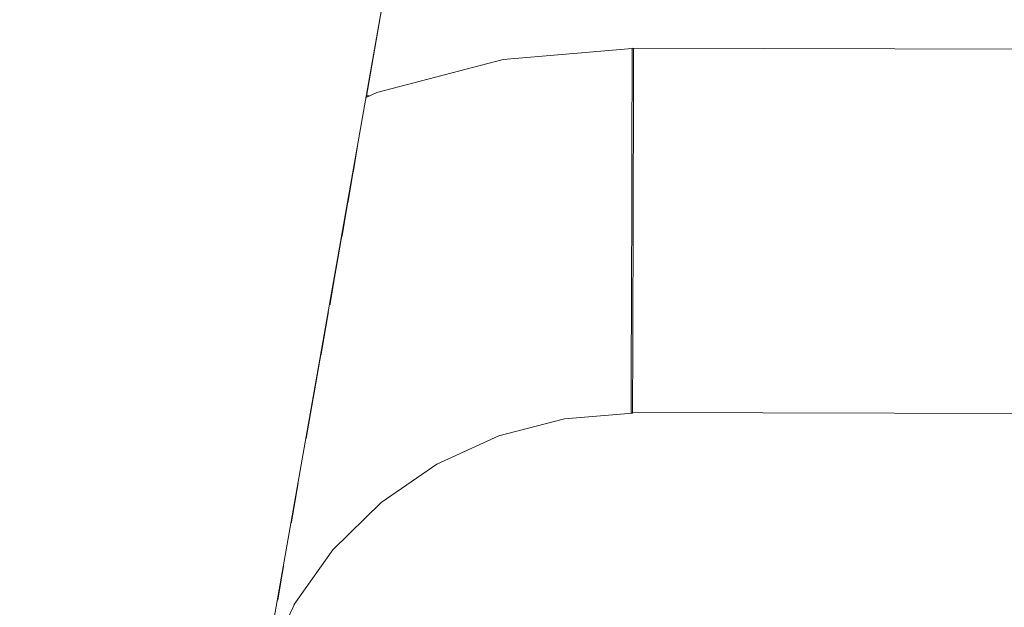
# Model space of a CAD drawing. Header units: millimetres. Extents: x -30280 to 309309, y -17460 to 4378.
# Tile 304 of 656: x 121976 to 122019, y -11042 to -11016. Entities that reach past the tile are written whole.
import ezdxf

# ---------------------------------------------------------------- set-up
doc = ezdxf.new("R2010")
doc.units = ezdxf.units.MM
doc.header["$MEASUREMENT"] = 0
doc.linetypes.add('Wipeout_Contour', pattern=[1000, 0, -1000])
doc.layers.add('P1_PLANTA PRIMERA_3_Nuevo_08_E_Envans secs', color=7, linetype='Continuous')
doc.layers.add('P1_PLANTA PRIMERA_3_Nuevo_09_EI_Mobiliari general', color=7, linetype='Continuous')
doc.layers.add('P1_PLANTA PRIMERA_3_Nuevo_09_EI_Mobiliari general_Pluma_Nº__1', color=7, linetype='Continuous', lineweight=5)

msp = doc.modelspace()

# ---------------------------------------------------------------- wipeouts: each hides what was drawn before it
at = {"color": 254, "linetype": 'Wipeout_Contour', "lineweight": 0, "ltscale": 744380.35708}
msp.add_wipeout([(125602.392, -8989.05), (119928.08, -8989.05), (119928.08, -9336.05), (125456.836, -9336.05), (125456.836, -11434.05), (125602.392, -11434.05)], dxfattribs=at).dxf.layer = 'P1_PLANTA PRIMERA_3_Nuevo_08_E_Envans secs'

# ---------------------------------------------------------------- next in the draw order: wipeouts: each hides what was drawn before it
at = {"color": 254, "linetype": 'Wipeout_Contour', "lineweight": 0, "ltscale": 13224043.01546531}
msp.add_wipeout([(124316.836, -9376.05), (119928.079, -9376.05), (119928.079, -11281.741), (119970.612, -11044.193), (119971.249, -11041.854), (119975.179, -11019.562), (119953.583, -11019.562), (119953.583, -10963.994), (119967.219, -10537.884), (120389.947, -10537.884), (120403.511, -10963.994), (120403.583, -11019.562), (120381.987, -11019.562), (120385.917, -11041.854), (120386.554, -11044.193), (120428.583, -11278.93), (120470.612, -11044.193), (120471.249, -11041.854), (120475.179, -11019.562), (120453.583, -11019.562), (120453.583, -10963.994), (120467.219, -10537.884), (120889.947, -10537.884), (120903.511, -10963.994), (120903.583, -11019.562), (120881.987, -11019.562), (120885.917, -11041.854), (120886.554, -11044.193), (120928.583, -11278.93), (120970.612, -11044.193), (120971.249, -11041.854), (120975.179, -11019.562), (120953.583, -11019.562), (120953.583, -10963.994), (120967.219, -10537.884), (121389.947, -10537.884), (121403.511, -10963.994), (121403.583, -11019.562), (121381.987, -11019.562), (121385.917, -11041.854), (121386.554, -11044.193), (121428.583, -11278.93), (121470.612, -11044.193), (121471.249, -11041.854), (121475.179, -11019.562), (121453.583, -11019.562), (121453.583, -10963.994), (121467.219, -10537.884), (121889.947, -10537.884), (121903.511, -10963.994), (121903.583, -11019.562), (121881.987, -11019.562), (121885.917, -11041.854), (121886.554, -11044.193), (121928.583, -11278.93), (121970.612, -11044.193), (121971.249, -11041.854), (121975.179, -11019.562), (121953.583, -11019.562), (121953.583, -10963.994), (121967.219, -10537.884), (122389.947, -10537.884), (122403.511, -10963.994), (122403.583, -11019.562), (122381.987, -11019.563), (122385.917, -11041.854), (122386.554, -11044.193), (122428.583, -11278.93), (122470.612, -11044.193), (122471.249, -11041.854), (122475.179, -11019.562), (122453.583, -11019.562), (122453.583, -10963.994), (122467.219, -10537.884), (122889.947, -10537.884), (122903.511, -10963.994), (122903.583, -11019.562), (122881.987, -11019.563), (122885.917, -11041.854), (122886.554, -11044.193), (122928.583, -11278.93), (122970.612, -11044.193), (122971.249, -11041.854), (122975.179, -11019.562), (122953.583, -11019.562), (122953.583, -10963.994), (122967.219, -10537.884), (123389.947, -10537.884), (123403.511, -10963.994), (123403.583, -11019.562), (123381.987, -11019.563), (123385.917, -11041.854), (123386.554, -11044.193), (123428.583, -11278.93), (123470.612, -11044.193), (123471.249, -11041.854), (123475.179, -11019.562), (123453.583, -11019.562), (123453.583, -10963.994), (123467.219, -10537.884), (123889.947, -10537.884), (123903.511, -10963.994), (123903.583, -11019.562), (123881.987, -11019.563), (123885.917, -11041.854), (123886.554, -11044.193), (123947.763, -11386.05), (124316.836, -11386.05)], dxfattribs=at).dxf.layer = 'P1_PLANTA PRIMERA_3_Nuevo_08_E_Envans secs'

# ---------------------------------------------------------------- next in the draw order: wipeouts: each hides what was drawn before it
at = {"color": 254, "linetype": 'Wipeout_Contour', "lineweight": 0, "ltscale": 2944151.951353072}
msp.add_wipeout([(121987.027, -11044.513), (121937.203, -11327.075), (121947.763, -11386.05), (122409.403, -11386.05), (122419.963, -11327.075), (122370.139, -11044.513), (122368.82, -11041.556), (122367.16, -11039.226), (122365.043, -11037.146), (122362.59, -11035.46), (122359.878, -11034.221), (122356.987, -11033.465), (122354.008, -11033.216), (122185.095, -11033.659), (122178.583, -11033.677), (122172.071, -11033.695), (122003.159, -11033.195), (122000.179, -11033.465), (121997.288, -11034.221), (121994.576, -11035.46), (121992.123, -11037.146), (121990.006, -11039.226), (121988.346, -11041.556), (121987.138, -11044.105)], dxfattribs=at).dxf.layer = 'P1_PLANTA PRIMERA_3_Nuevo_08_E_Envans secs'
at = {"color": 254, "linetype": 'Wipeout_Contour', "lineweight": 0, "ltscale": 1224728.442169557}
msp.add_wipeout([(121953.583, -10983.748), (121953.583, -11019.295), (121975.227, -11019.295), (121977.292, -11007.583), (121978.784, -11002.016), (121981.223, -10996.794), (121984.533, -10992.075), (121988.614, -10988.004), (121993.34, -10984.706), (121995.405, -10983.748)], dxfattribs=at).dxf.layer = 'P1_PLANTA PRIMERA_3_Nuevo_09_EI_Mobiliari general'
at = {"color": 254, "linetype": 'Wipeout_Contour', "lineweight": 0, "ltscale": 367465.587247}
msp.add_wipeout([(121991.085, -11021.495), (121990.881, -11022.652), (121992.525, -11021.901)], dxfattribs=at).dxf.layer = 'P1_PLANTA PRIMERA_3_Nuevo_09_EI_Mobiliari general'

# ---------------------------------------------------------------- next in the draw order: wipeouts: each hides what was drawn before it
at = {"color": 254, "linetype": 'Wipeout_Contour', "lineweight": 0, "ltscale": 3434849.516485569}
msp.add_wipeout([(121991.473, -11019.295), (121997.48, -11017.694), (122003.14, -11017.221), (122178.583, -11017.677), (122354.026, -11017.194), (122359.686, -11017.694), (122365.236, -11019.146), (122364.118, -11010.361), (122363.349, -11007.494), (122362.092, -11004.803), (122360.387, -11002.372), (122358.285, -11000.276), (122355.85, -10998.576), (122353.157, -10997.327), (122350.287, -10996.565), (122347.328, -10996.314), (122191.775, -10996.726), (122178.583, -10996.763), (122165.392, -10996.8), (122009.838, -10996.292), (122006.879, -10996.565), (122004.009, -10997.327), (122001.316, -10998.576), (121998.881, -11000.276), (121996.779, -11002.372), (121995.074, -11004.803), (121993.818, -11007.494), (121993.049, -11010.362)], dxfattribs=at).dxf.layer = 'P1_PLANTA PRIMERA_3_Nuevo_09_EI_Mobiliari general'
at = {"color": 254, "linetype": 'Wipeout_Contour', "lineweight": 0, "ltscale": 489867.469666}
msp.add_wipeout([(121928.583, -11329.894), (121985.17, -11008.972), (121983.802, -11008.731), (121928.583, -11321.894)], dxfattribs=at).dxf.layer = 'P1_PLANTA PRIMERA_3_Nuevo_09_EI_Mobiliari general'
at = {"color": 254, "linetype": 'Wipeout_Contour', "lineweight": 0, "ltscale": 489954.898489}
msp.add_wipeout([(121990.881, -11022.652), (121990.644, -11023.998), (121992.861, -11022.985), (121992.525, -11021.901)], dxfattribs=at).dxf.layer = 'P1_PLANTA PRIMERA_3_Nuevo_09_EI_Mobiliari general'
at = {"color": 254, "linetype": 'Wipeout_Contour', "lineweight": 0, "ltscale": 367460.67697}
msp.add_wipeout([(121987.833, -11039.938), (121987.56, -11041.49), (121989.279, -11039.077)], dxfattribs=at).dxf.layer = 'P1_PLANTA PRIMERA_3_Nuevo_09_EI_Mobiliari general'

# ---------------------------------------------------------------- next in the draw order: wipeouts: each hides what was drawn before it
at = {"color": 254, "linetype": 'Wipeout_Contour', "lineweight": 0, "ltscale": 489872.360078}
msp.add_wipeout([(121929.994, -11329.894), (121986.538, -11009.214), (121985.17, -11008.972), (121928.583, -11329.894)], dxfattribs=at).dxf.layer = 'P1_PLANTA PRIMERA_3_Nuevo_09_EI_Mobiliari general'
at = {"color": 254, "linetype": 'Wipeout_Contour', "lineweight": 0, "ltscale": 367492.694332}
msp.add_wipeout([(122003.14, -11017.343), (121997.46, -11017.818), (122003.14, -11017.704)], dxfattribs=at).dxf.layer = 'P1_PLANTA PRIMERA_3_Nuevo_09_EI_Mobiliari general'
at = {"color": 254, "linetype": 'Wipeout_Contour', "lineweight": 0, "ltscale": 367476.287614}
msp.add_wipeout([(121997.48, -11018.177), (121991.93, -11019.628), (121997.542, -11018.761)], dxfattribs=at).dxf.layer = 'P1_PLANTA PRIMERA_3_Nuevo_09_EI_Mobiliari general'

# ---------------------------------------------------------------- next in the draw order: wipeouts: each hides what was drawn before it
at = {"color": 254, "linetype": 'Wipeout_Contour', "lineweight": 0, "ltscale": 489877.852942}
msp.add_wipeout([(121931.361, -11329.894), (121987.865, -11009.447), (121986.538, -11009.214), (121929.994, -11329.894)], dxfattribs=at).dxf.layer = 'P1_PLANTA PRIMERA_3_Nuevo_09_EI_Mobiliari general'
at = {"color": 254, "linetype": 'Wipeout_Contour', "lineweight": 0, "ltscale": 367674.076625}
msp.add_wipeout([(122003.14, -11017.677), (122178.583, -11018.159), (122003.14, -11017.316)], dxfattribs=at).dxf.layer = 'P1_PLANTA PRIMERA_3_Nuevo_09_EI_Mobiliari general'
at = {"color": 254, "linetype": 'Wipeout_Contour', "lineweight": 0, "ltscale": 367476.767146}
msp.add_wipeout([(121997.542, -11018.761), (121992.053, -11020.196), (121997.643, -11019.552)], dxfattribs=at).dxf.layer = 'P1_PLANTA PRIMERA_3_Nuevo_09_EI_Mobiliari general'

# ---------------------------------------------------------------- next in the draw order: linework, layer by layer
at = {"layer": 'P1_PLANTA PRIMERA_3_Nuevo_09_EI_Mobiliari general_Pluma_Nº__1', "color": 7, "linetype": 'Continuous', "lineweight": 5}
for p, q in [((121997.48, -11017.694), (122003.14, -11017.221)), ((122003.14, -11017.194), (122003.14, -11017.316)), ((122003.14, -11017.194), (122185.139, -11017.695)), ((122003.14, -11017.316), (122003.14, -11017.677)), ((122003.202, -11017.216), (122003.203, -11017.316)), ((122003.203, -11017.316), (122003.202, -11017.677)), ((122003.14, -11017.677), (122003.139, -11018.266)), ((122003.202, -11017.677), (122003.201, -11018.266)), ((122003.139, -11018.266), (122003.137, -11019.066)), ((122003.201, -11018.266), (122003.2, -11019.066))]:
    msp.add_line(p, q, dxfattribs=at)

# ---------------------------------------------------------------- next in the draw order: wipeouts: each hides what was drawn before it
at = {"color": 254, "linetype": 'Wipeout_Contour', "lineweight": 0, "ltscale": 367477.450664}
msp.add_wipeout([(121997.643, -11019.552), (121992.253, -11020.961), (121997.78, -11020.527)], dxfattribs=at).dxf.layer = 'P1_PLANTA PRIMERA_3_Nuevo_09_EI_Mobiliari general'

# ---------------------------------------------------------------- next in the draw order: wipeouts: each hides what was drawn before it
at = {"color": 254, "linetype": 'Wipeout_Contour', "lineweight": 0, "ltscale": 489968.580588}
msp.add_wipeout([(121997.78, -11020.527), (121992.525, -11021.901), (121992.861, -11022.985), (121997.949, -11021.654)], dxfattribs=at).dxf.layer = 'P1_PLANTA PRIMERA_3_Nuevo_09_EI_Mobiliari general'

# ---------------------------------------------------------------- next in the draw order: wipeouts: each hides what was drawn before it
at = {"color": 254, "linetype": 'Wipeout_Contour', "lineweight": 0, "ltscale": 489989.052962}
msp.add_wipeout([(121997.78, -11020.527), (121997.949, -11021.654), (122003.132, -11021.221), (122003.135, -11020.079)], dxfattribs=at).dxf.layer = 'P1_PLANTA PRIMERA_3_Nuevo_09_EI_Mobiliari general'
at = {"color": 254, "linetype": 'Wipeout_Contour', "lineweight": 0, "ltscale": 489955.581269}
msp.add_wipeout([(121990.644, -11023.998), (121990.381, -11025.493), (121993.249, -11024.182), (121992.861, -11022.985)], dxfattribs=at).dxf.layer = 'P1_PLANTA PRIMERA_3_Nuevo_09_EI_Mobiliari general'

# ---------------------------------------------------------------- next in the draw order: wipeouts: each hides what was drawn before it
at = {"color": 254, "linetype": 'Wipeout_Contour', "lineweight": 0, "ltscale": 489970.077812}
msp.add_wipeout([(121997.949, -11021.654), (121992.861, -11022.985), (121993.249, -11024.182), (121998.145, -11022.902)], dxfattribs=at).dxf.layer = 'P1_PLANTA PRIMERA_3_Nuevo_09_EI_Mobiliari general'

# ---------------------------------------------------------------- next in the draw order: wipeouts: each hides what was drawn before it
at = {"color": 254, "linetype": 'Wipeout_Contour', "lineweight": 0, "ltscale": 489989.834204}
msp.add_wipeout([(121997.949, -11021.654), (121998.145, -11022.902), (122003.129, -11022.485), (122003.132, -11021.221)], dxfattribs=at).dxf.layer = 'P1_PLANTA PRIMERA_3_Nuevo_09_EI_Mobiliari general'
at = {"color": 254, "linetype": 'Wipeout_Contour', "lineweight": 0, "ltscale": 489956.35215}
msp.add_wipeout([(121990.381, -11025.493), (121990.099, -11027.09), (121993.679, -11025.455), (121993.249, -11024.182)], dxfattribs=at).dxf.layer = 'P1_PLANTA PRIMERA_3_Nuevo_09_EI_Mobiliari general'

# ---------------------------------------------------------------- next in the draw order: wipeouts: each hides what was drawn before it
at = {"color": 254, "linetype": 'Wipeout_Contour', "lineweight": 0, "ltscale": 490349.054338}
msp.add_wipeout([(122003.135, -11020.052), (122003.132, -11021.194), (122178.583, -11021.677), (122178.583, -11020.535)], dxfattribs=at).dxf.layer = 'P1_PLANTA PRIMERA_3_Nuevo_09_EI_Mobiliari general'
at = {"color": 254, "linetype": 'Wipeout_Contour', "lineweight": 0, "ltscale": 489971.752067}
msp.add_wipeout([(121998.145, -11022.902), (121993.249, -11024.182), (121993.679, -11025.455), (121998.361, -11024.23)], dxfattribs=at).dxf.layer = 'P1_PLANTA PRIMERA_3_Nuevo_09_EI_Mobiliari general'

# ---------------------------------------------------------------- next in the draw order: linework, layer by layer
at = {"layer": 'P1_PLANTA PRIMERA_3_Nuevo_09_EI_Mobiliari general_Pluma_Nº__1', "color": 7, "linetype": 'Continuous', "lineweight": 5}
for p, q in [((122003.137, -11019.066), (122003.135, -11020.052)), ((122003.2, -11019.066), (122003.198, -11020.052))]:
    msp.add_line(p, q, dxfattribs=at)

# ---------------------------------------------------------------- next in the draw order: wipeouts: each hides what was drawn before it
at = {"color": 254, "linetype": 'Wipeout_Contour', "lineweight": 0, "ltscale": 489990.699068}
msp.add_wipeout([(121998.145, -11022.902), (121998.361, -11024.23), (122003.125, -11023.832), (122003.129, -11022.485)], dxfattribs=at).dxf.layer = 'P1_PLANTA PRIMERA_3_Nuevo_09_EI_Mobiliari general'
at = {"color": 254, "linetype": 'Wipeout_Contour', "lineweight": 0, "ltscale": 489957.227949}
msp.add_wipeout([(121990.099, -11027.09), (121989.852, -11028.488), (121994.137, -11026.765), (121993.679, -11025.455)], dxfattribs=at).dxf.layer = 'P1_PLANTA PRIMERA_3_Nuevo_09_EI_Mobiliari general'

# ---------------------------------------------------------------- next in the draw order: wipeouts: each hides what was drawn before it
at = {"color": 254, "linetype": 'Wipeout_Contour', "lineweight": 0, "ltscale": 490349.481078}
msp.add_wipeout([(122003.132, -11021.194), (122003.129, -11022.458), (122178.583, -11022.941), (122178.583, -11021.677)], dxfattribs=at).dxf.layer = 'P1_PLANTA PRIMERA_3_Nuevo_09_EI_Mobiliari general'
at = {"color": 254, "linetype": 'Wipeout_Contour', "lineweight": 0, "ltscale": 489973.552475}
msp.add_wipeout([(121998.361, -11024.23), (121993.679, -11025.455), (121994.137, -11026.765), (121998.592, -11025.6)], dxfattribs=at).dxf.layer = 'P1_PLANTA PRIMERA_3_Nuevo_09_EI_Mobiliari general'
at = {"color": 254, "linetype": 'Wipeout_Contour', "lineweight": 0, "ltscale": 489950.502543}
msp.add_wipeout([(121989.801, -11028.782), (121989.463, -11030.697), (121990.648, -11029.882), (121989.956, -11028.675)], dxfattribs=at).dxf.layer = 'P1_PLANTA PRIMERA_3_Nuevo_09_EI_Mobiliari general'

# ---------------------------------------------------------------- next in the draw order: linework, layer by layer
at = {"layer": 'P1_PLANTA PRIMERA_3_Nuevo_09_EI_Mobiliari general_Pluma_Nº__1', "color": 7, "linetype": 'Continuous', "lineweight": 5}
for p, q in [((122003.135, -11020.052), (122003.132, -11021.195)), ((122003.198, -11020.052), (122003.195, -11021.195))]:
    msp.add_line(p, q, dxfattribs=at)

# ---------------------------------------------------------------- next in the draw order: wipeouts: each hides what was drawn before it
at = {"color": 254, "linetype": 'Wipeout_Contour', "lineweight": 0, "ltscale": 489991.745983}
msp.add_wipeout([(122003.188, -11023.827), (121998.361, -11024.23), (121998.592, -11025.6), (122003.184, -11025.216)], dxfattribs=at).dxf.layer = 'P1_PLANTA PRIMERA_3_Nuevo_09_EI_Mobiliari general'
at = {"color": 254, "linetype": 'Wipeout_Contour', "lineweight": 0, "ltscale": 489959.218216}
msp.add_wipeout([(121994.137, -11026.765), (121989.956, -11028.675), (121990.648, -11029.882), (121994.609, -11028.072)], dxfattribs=at).dxf.layer = 'P1_PLANTA PRIMERA_3_Nuevo_09_EI_Mobiliari general'

# ---------------------------------------------------------------- next in the draw order: wipeouts: each hides what was drawn before it
at = {"color": 254, "linetype": 'Wipeout_Contour', "lineweight": 0, "ltscale": 490349.943901}
msp.add_wipeout([(122003.129, -11022.458), (122003.125, -11023.805), (122178.583, -11024.288), (122178.583, -11022.941)], dxfattribs=at).dxf.layer = 'P1_PLANTA PRIMERA_3_Nuevo_09_EI_Mobiliari general'
at = {"color": 254, "linetype": 'Wipeout_Contour', "lineweight": 0, "ltscale": 489975.42437}
msp.add_wipeout([(121998.592, -11025.6), (121994.137, -11026.765), (121994.609, -11028.072), (121998.83, -11026.969)], dxfattribs=at).dxf.layer = 'P1_PLANTA PRIMERA_3_Nuevo_09_EI_Mobiliari general'
at = {"color": 254, "linetype": 'Wipeout_Contour', "lineweight": 0, "ltscale": 489951.64571}
msp.add_wipeout([(121989.463, -11030.697), (121989.134, -11032.564), (121991.341, -11031.047), (121990.648, -11029.882)], dxfattribs=at).dxf.layer = 'P1_PLANTA PRIMERA_3_Nuevo_09_EI_Mobiliari general'

# ---------------------------------------------------------------- next in the draw order: linework, layer by layer
at = {"layer": 'P1_PLANTA PRIMERA_3_Nuevo_09_EI_Mobiliari general_Pluma_Nº__1', "color": 7, "linetype": 'Continuous', "lineweight": 5}
for p, q in [((122003.132, -11021.195), (122003.129, -11022.458)), ((122003.195, -11021.195), (122003.192, -11022.459))]:
    msp.add_line(p, q, dxfattribs=at)

# ---------------------------------------------------------------- next in the draw order: wipeouts: each hides what was drawn before it
at = {"color": 254, "linetype": 'Wipeout_Contour', "lineweight": 0, "ltscale": 489992.697676}
msp.add_wipeout([(122003.184, -11025.216), (121998.592, -11025.6), (121998.83, -11026.969), (122003.18, -11026.605)], dxfattribs=at).dxf.layer = 'P1_PLANTA PRIMERA_3_Nuevo_09_EI_Mobiliari general'
at = {"color": 254, "linetype": 'Wipeout_Contour', "lineweight": 0, "ltscale": 489961.981576}
msp.add_wipeout([(121994.609, -11028.072), (121990.648, -11029.882), (121991.341, -11031.047), (121995.082, -11029.338)], dxfattribs=at).dxf.layer = 'P1_PLANTA PRIMERA_3_Nuevo_09_EI_Mobiliari general'

# ---------------------------------------------------------------- next in the draw order: wipeouts: each hides what was drawn before it
at = {"color": 254, "linetype": 'Wipeout_Contour', "lineweight": 0, "ltscale": 613038.16599}
msp.add_wipeout([(122003.125, -11023.805), (122003.184, -11025.195), (122178.583, -11025.677), (122185.121, -11025.659), (122185.125, -11024.306)], dxfattribs=at).dxf.layer = 'P1_PLANTA PRIMERA_3_Nuevo_09_EI_Mobiliari general'
at = {"color": 254, "linetype": 'Wipeout_Contour', "lineweight": 0, "ltscale": 489977.310968}
msp.add_wipeout([(121998.83, -11026.969), (121994.609, -11028.072), (121995.082, -11029.338), (121999.067, -11028.296)], dxfattribs=at).dxf.layer = 'P1_PLANTA PRIMERA_3_Nuevo_09_EI_Mobiliari general'
at = {"color": 254, "linetype": 'Wipeout_Contour', "lineweight": 0, "ltscale": 489952.851385}
msp.add_wipeout([(121989.134, -11032.564), (121988.824, -11034.326), (121992.012, -11032.134), (121991.341, -11031.047)], dxfattribs=at).dxf.layer = 'P1_PLANTA PRIMERA_3_Nuevo_09_EI_Mobiliari general'

# ---------------------------------------------------------------- next in the draw order: linework, layer by layer
at = {"layer": 'P1_PLANTA PRIMERA_3_Nuevo_09_EI_Mobiliari general_Pluma_Nº__1', "color": 7, "linetype": 'Continuous', "lineweight": 5}
for p, q in [((122003.129, -11022.458), (122003.125, -11023.805)), ((122003.192, -11022.459), (122003.188, -11023.805))]:
    msp.add_line(p, q, dxfattribs=at)

# ---------------------------------------------------------------- next in the draw order: wipeouts: each hides what was drawn before it
at = {"color": 254, "linetype": 'Wipeout_Contour', "lineweight": 0, "ltscale": 489993.649963}
msp.add_wipeout([(122003.18, -11026.605), (121998.83, -11026.969), (121999.067, -11028.296), (122003.177, -11027.952)], dxfattribs=at).dxf.layer = 'P1_PLANTA PRIMERA_3_Nuevo_09_EI_Mobiliari general'
at = {"color": 254, "linetype": 'Wipeout_Contour', "lineweight": 0, "ltscale": 489964.688997}
msp.add_wipeout([(121995.082, -11029.338), (121991.341, -11031.047), (121992.012, -11032.134), (121995.54, -11030.523)], dxfattribs=at).dxf.layer = 'P1_PLANTA PRIMERA_3_Nuevo_09_EI_Mobiliari general'

# ---------------------------------------------------------------- next in the draw order: wipeouts: each hides what was drawn before it
at = {"color": 254, "linetype": 'Wipeout_Contour', "lineweight": 0, "ltscale": 613012.64891}
msp.add_wipeout([(122003.184, -11025.195), (122003.181, -11026.584), (122172.049, -11027.048), (122172.045, -11025.695), (122178.583, -11025.677)], dxfattribs=at).dxf.layer = 'P1_PLANTA PRIMERA_3_Nuevo_09_EI_Mobiliari general'
at = {"color": 254, "linetype": 'Wipeout_Contour', "lineweight": 0, "ltscale": 489979.155104}
msp.add_wipeout([(121999.067, -11028.296), (121995.082, -11029.338), (121995.54, -11030.523), (121999.298, -11029.54)], dxfattribs=at).dxf.layer = 'P1_PLANTA PRIMERA_3_Nuevo_09_EI_Mobiliari general'
at = {"color": 254, "linetype": 'Wipeout_Contour', "lineweight": 0, "ltscale": 489954.929599}
msp.add_wipeout([(121992.012, -11032.134), (121988.824, -11034.326), (121989.635, -11035.178), (121992.642, -11033.111)], dxfattribs=at).dxf.layer = 'P1_PLANTA PRIMERA_3_Nuevo_09_EI_Mobiliari general'

# ---------------------------------------------------------------- next in the draw order: linework, layer by layer
at = {"layer": 'P1_PLANTA PRIMERA_3_Nuevo_09_EI_Mobiliari general_Pluma_Nº__1', "color": 7, "linetype": 'Continuous', "lineweight": 5}
for p, q in [((122003.125, -11023.805), (122003.122, -11025.194)), ((122003.188, -11023.805), (122003.184, -11025.195))]:
    msp.add_line(p, q, dxfattribs=at)

# ---------------------------------------------------------------- next in the draw order: wipeouts: each hides what was drawn before it
at = {"color": 254, "linetype": 'Wipeout_Contour', "lineweight": 0, "ltscale": 489994.574101}
msp.add_wipeout([(122003.177, -11027.952), (121999.067, -11028.296), (121999.298, -11029.54), (122003.173, -11029.216)], dxfattribs=at).dxf.layer = 'P1_PLANTA PRIMERA_3_Nuevo_09_EI_Mobiliari general'
at = {"color": 254, "linetype": 'Wipeout_Contour', "lineweight": 0, "ltscale": 489967.258398}
msp.add_wipeout([(121995.54, -11030.523), (121992.012, -11032.134), (121992.642, -11033.111), (121995.97, -11031.591)], dxfattribs=at).dxf.layer = 'P1_PLANTA PRIMERA_3_Nuevo_09_EI_Mobiliari general'
at = {"color": 254, "linetype": 'Wipeout_Contour', "lineweight": 0, "ltscale": 489949.649071}
msp.add_wipeout([(121988.471, -11036.321), (121988.163, -11038.068), (121990.368, -11035.902), (121989.635, -11035.178)], dxfattribs=at).dxf.layer = 'P1_PLANTA PRIMERA_3_Nuevo_09_EI_Mobiliari general'

# ---------------------------------------------------------------- next in the draw order: wipeouts: each hides what was drawn before it
at = {"color": 254, "linetype": 'Wipeout_Contour', "lineweight": 0, "ltscale": 490364.544916}
msp.add_wipeout([(122003.177, -11027.931), (122185.113, -11028.431), (122185.117, -11027.084), (122003.181, -11026.584)], dxfattribs=at).dxf.layer = 'P1_PLANTA PRIMERA_3_Nuevo_09_EI_Mobiliari general'
at = {"color": 254, "linetype": 'Wipeout_Contour', "lineweight": 0, "ltscale": 489980.900969}
msp.add_wipeout([(121999.298, -11029.54), (121995.54, -11030.523), (121995.97, -11031.591), (121999.515, -11030.664)], dxfattribs=at).dxf.layer = 'P1_PLANTA PRIMERA_3_Nuevo_09_EI_Mobiliari general'
at = {"color": 254, "linetype": 'Wipeout_Contour', "lineweight": 0, "ltscale": 489957.968834}
msp.add_wipeout([(121992.642, -11033.111), (121989.635, -11035.178), (121990.368, -11035.902), (121993.212, -11033.947)], dxfattribs=at).dxf.layer = 'P1_PLANTA PRIMERA_3_Nuevo_09_EI_Mobiliari general'
at = {"color": 254, "linetype": 'Wipeout_Contour', "lineweight": 0, "ltscale": 367467.270036}
msp.add_wipeout([(121991.514, -11036.881), (121989.279, -11039.077), (121991.892, -11037.107)], dxfattribs=at).dxf.layer = 'P1_PLANTA PRIMERA_3_Nuevo_09_EI_Mobiliari general'

# ---------------------------------------------------------------- next in the draw order: linework, layer by layer
at = {"layer": 'P1_PLANTA PRIMERA_3_Nuevo_09_EI_Mobiliari general_Pluma_Nº__1', "color": 7, "linetype": 'Continuous', "lineweight": 5}
for p, q in [((122003.122, -11025.194), (122003.118, -11026.584)), ((122003.184, -11025.195), (122003.181, -11026.584))]:
    msp.add_line(p, q, dxfattribs=at)

# ---------------------------------------------------------------- next in the draw order: wipeouts: each hides what was drawn before it
at = {"color": 254, "linetype": 'Wipeout_Contour', "lineweight": 0, "ltscale": 489883.094194}
msp.add_wipeout([(121931.361, -11329.894), (121932.645, -11329.894), (121989.109, -11009.667), (121987.865, -11009.447)], dxfattribs=at).dxf.layer = 'P1_PLANTA PRIMERA_3_Nuevo_09_EI_Mobiliari general'
at = {"color": 254, "linetype": 'Wipeout_Contour', "lineweight": 0, "ltscale": 489995.442266}
msp.add_wipeout([(122003.173, -11029.216), (121999.298, -11029.54), (121999.515, -11030.664), (122003.169, -11030.358)], dxfattribs=at).dxf.layer = 'P1_PLANTA PRIMERA_3_Nuevo_09_EI_Mobiliari general'
at = {"color": 254, "linetype": 'Wipeout_Contour', "lineweight": 0, "ltscale": 489969.611958}
msp.add_wipeout([(121995.97, -11031.591), (121992.642, -11033.111), (121993.212, -11033.947), (121996.358, -11032.51)], dxfattribs=at).dxf.layer = 'P1_PLANTA PRIMERA_3_Nuevo_09_EI_Mobiliari general'

# ---------------------------------------------------------------- next in the draw order: wipeouts: each hides what was drawn before it
at = {"color": 254, "linetype": 'Wipeout_Contour', "lineweight": 0, "ltscale": 490338.990812}
msp.add_wipeout([(122003.177, -11027.931), (122003.173, -11029.195), (122172.057, -11029.659), (122172.053, -11028.431)], dxfattribs=at).dxf.layer = 'P1_PLANTA PRIMERA_3_Nuevo_09_EI_Mobiliari general'
at = {"color": 254, "linetype": 'Wipeout_Contour', "lineweight": 0, "ltscale": 367487.945573}
msp.add_wipeout([(121999.515, -11030.664), (121995.97, -11031.591), (121999.71, -11031.633)], dxfattribs=at).dxf.layer = 'P1_PLANTA PRIMERA_3_Nuevo_09_EI_Mobiliari general'
at = {"color": 254, "linetype": 'Wipeout_Contour', "lineweight": 0, "ltscale": 367471.099216}
msp.add_wipeout([(121993.212, -11033.947), (121990.368, -11035.902), (121993.703, -11034.618)], dxfattribs=at).dxf.layer = 'P1_PLANTA PRIMERA_3_Nuevo_09_EI_Mobiliari general'

# ---------------------------------------------------------------- next in the draw order: linework, layer by layer
at = {"layer": 'P1_PLANTA PRIMERA_3_Nuevo_09_EI_Mobiliari general_Pluma_Nº__1', "color": 7, "linetype": 'Continuous', "lineweight": 5}
for p, q in [((122003.118, -11026.584), (122003.114, -11027.93)), ((122003.181, -11026.584), (122003.177, -11027.931))]:
    msp.add_line(p, q, dxfattribs=at)

# ---------------------------------------------------------------- next in the draw order: wipeouts: each hides what was drawn before it
at = {"color": 254, "linetype": 'Wipeout_Contour', "lineweight": 0, "ltscale": 489887.924581}
msp.add_wipeout([(121932.645, -11329.894), (121933.805, -11329.894), (121990.234, -11009.865), (121989.109, -11009.667)], dxfattribs=at).dxf.layer = 'P1_PLANTA PRIMERA_3_Nuevo_09_EI_Mobiliari general'
at = {"color": 254, "linetype": 'Wipeout_Contour', "lineweight": 0, "ltscale": 367498.311503}
msp.add_wipeout([(122003.169, -11030.358), (121999.515, -11030.664), (122003.166, -11031.344)], dxfattribs=at).dxf.layer = 'P1_PLANTA PRIMERA_3_Nuevo_09_EI_Mobiliari general'
at = {"color": 254, "linetype": 'Wipeout_Contour', "lineweight": 0, "ltscale": 367479.579167}
msp.add_wipeout([(121996.358, -11032.51), (121993.212, -11033.947), (121996.693, -11033.252)], dxfattribs=at).dxf.layer = 'P1_PLANTA PRIMERA_3_Nuevo_09_EI_Mobiliari general'
at = {"color": 254, "linetype": 'Wipeout_Contour', "lineweight": 0, "ltscale": 367472.745629}
msp.add_wipeout([(121993.703, -11034.618), (121991, -11036.476), (121994.102, -11035.102)], dxfattribs=at).dxf.layer = 'P1_PLANTA PRIMERA_3_Nuevo_09_EI_Mobiliari general'

# ---------------------------------------------------------------- next in the draw order: wipeouts: each hides what was drawn before it
at = {"color": 254, "linetype": 'Wipeout_Contour', "lineweight": 0, "ltscale": 367406.665373}
msp.add_wipeout([(121933.805, -11329.894), (121934.806, -11329.894), (121991.205, -11010.036)], dxfattribs=at).dxf.layer = 'P1_PLANTA PRIMERA_3_Nuevo_09_EI_Mobiliari general'
at = {"color": 254, "linetype": 'Wipeout_Contour', "lineweight": 0, "ltscale": 490339.423919}
msp.add_wipeout([(122003.173, -11029.195), (122003.169, -11030.337), (122172.06, -11030.801), (122172.057, -11029.695)], dxfattribs=at).dxf.layer = 'P1_PLANTA PRIMERA_3_Nuevo_09_EI_Mobiliari general'
at = {"color": 254, "linetype": 'Wipeout_Contour', "lineweight": 0, "ltscale": 367488.926502}
msp.add_wipeout([(121999.71, -11031.633), (121996.358, -11032.51), (121999.879, -11032.419)], dxfattribs=at).dxf.layer = 'P1_PLANTA PRIMERA_3_Nuevo_09_EI_Mobiliari general'
at = {"color": 254, "linetype": 'Wipeout_Contour', "lineweight": 0, "ltscale": 367480.826021}
msp.add_wipeout([(121996.693, -11033.252), (121993.703, -11034.618), (121996.965, -11033.794)], dxfattribs=at).dxf.layer = 'P1_PLANTA PRIMERA_3_Nuevo_09_EI_Mobiliari general'

# ---------------------------------------------------------------- next in the draw order: linework, layer by layer
at = {"layer": 'P1_PLANTA PRIMERA_3_Nuevo_09_EI_Mobiliari general_Pluma_Nº__1', "color": 7, "linetype": 'Continuous', "lineweight": 5}
for p, q in [((122003.114, -11027.93), (122003.11, -11029.194)), ((122003.177, -11027.931), (122003.173, -11029.194)), ((121994.576, -11035.461), (121997.288, -11034.221))]:
    msp.add_line(p, q, dxfattribs=at)

# ---------------------------------------------------------------- next in the draw order: wipeouts: each hides what was drawn before it
at = {"color": 254, "linetype": 'Wipeout_Contour', "lineweight": 0, "ltscale": 367409.271264}
msp.add_wipeout([(121935.618, -11329.894), (121991.993, -11010.175), (121934.806, -11329.894)], dxfattribs=at).dxf.layer = 'P1_PLANTA PRIMERA_3_Nuevo_09_EI_Mobiliari general'
at = {"color": 254, "linetype": 'Wipeout_Contour', "lineweight": 0, "ltscale": 367498.753065}
msp.add_wipeout([(122003.166, -11031.344), (121999.71, -11031.633), (122003.163, -11032.144)], dxfattribs=at).dxf.layer = 'P1_PLANTA PRIMERA_3_Nuevo_09_EI_Mobiliari general'
at = {"color": 254, "linetype": 'Wipeout_Contour', "lineweight": 0, "ltscale": 367489.729672}
msp.add_wipeout([(121999.879, -11032.419), (121996.693, -11033.252), (122000.016, -11032.996)], dxfattribs=at).dxf.layer = 'P1_PLANTA PRIMERA_3_Nuevo_09_EI_Mobiliari general'

# ---------------------------------------------------------------- next in the draw order: linework, layer by layer
at = {"layer": 'P1_PLANTA PRIMERA_3_Nuevo_09_EI_Mobiliari general_Pluma_Nº__1', "color": 7, "linetype": 'Continuous', "lineweight": 5}
for p, q in [((121991.93, -11019.146), (121997.48, -11017.694)), ((121991.462, -11019.36), (121991.93, -11019.146)), ((121991.473, -11019.295), (121991.603, -11019.295)), ((121997.288, -11034.221), (122000.179, -11033.465)), ((121992.123, -11037.146), (121994.576, -11035.461)), ((121990.007, -11039.226), (121992.123, -11037.146)), ((121988.289, -11041.636), (121990.007, -11039.226)), ((121987.138, -11044.105), (121988.347, -11041.556))]:
    msp.add_line(p, q, dxfattribs=at)

# ---------------------------------------------------------------- next in the draw order: wipeouts: each hides what was drawn before it
at = {"color": 254, "linetype": 'Wipeout_Contour', "lineweight": 0, "ltscale": 367373.502019}
msp.add_wipeout([(121928.583, -11286.602), (121977.767, -11007.667), (121928.583, -11284.523)], dxfattribs=at).dxf.layer = 'P1_PLANTA PRIMERA_3_Nuevo_09_EI_Mobiliari general'
at = {"color": 254, "linetype": 'Wipeout_Contour', "lineweight": 0, "ltscale": 367671.285988}
msp.add_wipeout([(122003.166, -11031.323), (122172.063, -11031.787), (122003.169, -11030.337)], dxfattribs=at).dxf.layer = 'P1_PLANTA PRIMERA_3_Nuevo_09_EI_Mobiliari general'
at = {"color": 254, "linetype": 'Wipeout_Contour', "lineweight": 0, "ltscale": 367499.121419}
msp.add_wipeout([(122003.163, -11032.144), (121999.879, -11032.419), (122003.161, -11032.734)], dxfattribs=at).dxf.layer = 'P1_PLANTA PRIMERA_3_Nuevo_09_EI_Mobiliari general'

# ---------------------------------------------------------------- next in the draw order: linework, layer by layer
at = {"layer": 'P1_PLANTA PRIMERA_3_Nuevo_09_EI_Mobiliari general_Pluma_Nº__1', "color": 7, "linetype": 'Continuous', "lineweight": 5}
for p, q in [((122003.11, -11029.194), (122003.106, -11030.337)), ((122003.173, -11029.194), (122003.169, -11030.337))]:
    msp.add_line(p, q, dxfattribs=at)

# ---------------------------------------------------------------- next in the draw order: wipeouts: each hides what was drawn before it
at = {"color": 254, "linetype": 'Wipeout_Contour', "lineweight": 0, "ltscale": 367374.593272}
msp.add_wipeout([(121928.583, -11286.602), (121928.583, -11289.996), (121978.347, -11007.769)], dxfattribs=at).dxf.layer = 'P1_PLANTA PRIMERA_3_Nuevo_09_EI_Mobiliari general'
at = {"color": 254, "linetype": 'Wipeout_Contour', "lineweight": 0, "ltscale": 367671.511323}
msp.add_wipeout([(122003.163, -11032.123), (122172.066, -11032.587), (122003.166, -11031.323)], dxfattribs=at).dxf.layer = 'P1_PLANTA PRIMERA_3_Nuevo_09_EI_Mobiliari general'

# ---------------------------------------------------------------- next in the draw order: linework, layer by layer
at = {"layer": 'P1_PLANTA PRIMERA_3_Nuevo_09_EI_Mobiliari general_Pluma_Nº__1', "color": 7, "linetype": 'Continuous', "lineweight": 5}
for p, q in [((122003.106, -11030.337), (122003.103, -11031.323)), ((122003.169, -11030.337), (122003.166, -11031.323))]:
    msp.add_line(p, q, dxfattribs=at)

# ---------------------------------------------------------------- next in the draw order: wipeouts: each hides what was drawn before it
at = {"color": 254, "linetype": 'Wipeout_Contour', "lineweight": 0, "ltscale": 367376.127521}
msp.add_wipeout([(121928.583, -11289.996), (121928.583, -11294.602), (121979.135, -11007.908)], dxfattribs=at).dxf.layer = 'P1_PLANTA PRIMERA_3_Nuevo_09_EI_Mobiliari general'
at = {"color": 254, "linetype": 'Wipeout_Contour', "lineweight": 0, "ltscale": 367671.68009}
msp.add_wipeout([(122003.161, -11032.712), (122172.068, -11033.177), (122003.163, -11032.123)], dxfattribs=at).dxf.layer = 'P1_PLANTA PRIMERA_3_Nuevo_09_EI_Mobiliari general'

# ---------------------------------------------------------------- next in the draw order: linework, layer by layer
at = {"layer": 'P1_PLANTA PRIMERA_3_Nuevo_09_EI_Mobiliari general_Pluma_Nº__1', "color": 7, "linetype": 'Continuous', "lineweight": 5}
for p, q in [((122003.103, -11031.323), (122003.101, -11032.123)), ((122003.166, -11031.323), (122003.163, -11032.123))]:
    msp.add_line(p, q, dxfattribs=at)

# ---------------------------------------------------------------- next in the draw order: wipeouts: each hides what was drawn before it
at = {"color": 254, "linetype": 'Wipeout_Contour', "lineweight": 0, "ltscale": 367378.05844}
msp.add_wipeout([(121928.583, -11300.28), (121980.106, -11008.079), (121928.583, -11294.602)], dxfattribs=at).dxf.layer = 'P1_PLANTA PRIMERA_3_Nuevo_09_EI_Mobiliari general'
at = {"color": 254, "linetype": 'Wipeout_Contour', "lineweight": 0, "ltscale": 367671.784923}
msp.add_wipeout([(122003.16, -11033.073), (122172.07, -11033.538), (122003.161, -11032.712)], dxfattribs=at).dxf.layer = 'P1_PLANTA PRIMERA_3_Nuevo_09_EI_Mobiliari general'

# ---------------------------------------------------------------- next in the draw order: linework, layer by layer
at = {"layer": 'P1_PLANTA PRIMERA_3_Nuevo_09_EI_Mobiliari general_Pluma_Nº__1', "color": 7, "linetype": 'Continuous', "lineweight": 5}
for p, q in [((122003.101, -11032.123), (122003.098, -11032.712)), ((122003.163, -11032.123), (122003.161, -11032.712)), ((122003.098, -11032.712), (122003.097, -11033.073)), ((122003.161, -11032.712), (122003.16, -11033.073)), ((122000.179, -11033.465), (122003.159, -11033.216)), ((122003.097, -11033.073), (122003.096, -11033.194)), ((122003.096, -11033.194), (122172.071, -11033.659)), ((122003.16, -11033.073), (122003.158, -11033.216))]:
    msp.add_line(p, q, dxfattribs=at)

# ---------------------------------------------------------------- next in the draw order: wipeouts: each hides what was drawn before it
at = {"color": 254, "linetype": 'Wipeout_Contour', "lineweight": 0, "ltscale": 489855.616092}
msp.add_wipeout([(121928.583, -11306.858), (121981.231, -11008.278), (121980.106, -11008.079), (121928.583, -11300.28)], dxfattribs=at).dxf.layer = 'P1_PLANTA PRIMERA_3_Nuevo_09_EI_Mobiliari general'

# ---------------------------------------------------------------- next in the draw order: wipeouts: each hides what was drawn before it
at = {"color": 254, "linetype": 'Wipeout_Contour', "lineweight": 0, "ltscale": 489859.294698}
msp.add_wipeout([(121928.583, -11306.858), (121928.583, -11314.137), (121982.476, -11008.497), (121981.231, -11008.278)], dxfattribs=at).dxf.layer = 'P1_PLANTA PRIMERA_3_Nuevo_09_EI_Mobiliari general'

# ---------------------------------------------------------------- next in the draw order: wipeouts: each hides what was drawn before it
at = {"color": 254, "linetype": 'Wipeout_Contour', "lineweight": 0, "ltscale": 489863.286266}
msp.add_wipeout([(121928.583, -11314.137), (121928.583, -11321.894), (121983.802, -11008.731), (121982.476, -11008.497)], dxfattribs=at).dxf.layer = 'P1_PLANTA PRIMERA_3_Nuevo_09_EI_Mobiliari general'

# ---------------------------------------------------------------- next in the draw order: linework, layer by layer
at = {"layer": 'P1_PLANTA PRIMERA_3_Nuevo_09_EI_Mobiliari general_Pluma_Nº__1', "color": 7, "linetype": 'Continuous', "lineweight": 5}
msp.add_line((121936.707, -11329.894), (121993.049, -11010.362), dxfattribs=at)

doc.saveas('drawing.dxf')
